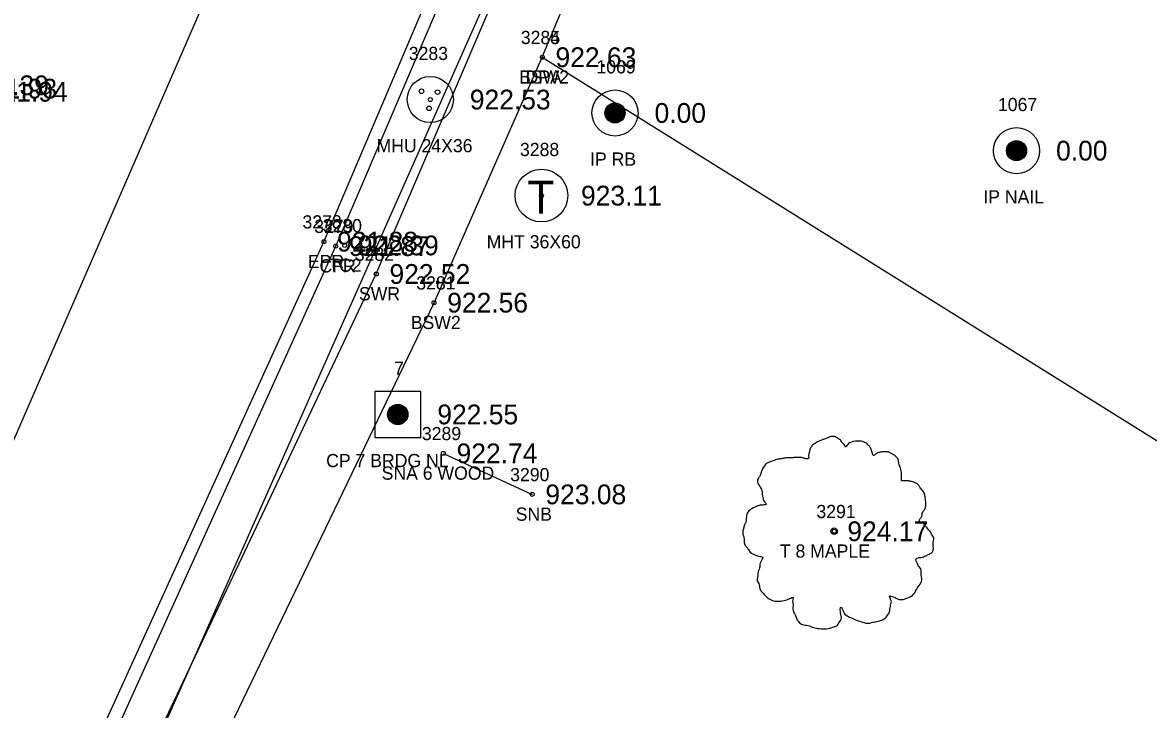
# Model space of a CAD drawing. Extents: x 1575382 to 1578175, y 1099175 to 1101955.
# Drawn here: x 1577123.6 to 1577209, y 1100815.8 to 1100867.9 of the extents above; entities that cross this region are included whole.
import ezdxf

# ---------------------------------------------------------------- set-up
doc = ezdxf.new("R2010")
doc.units = 0
for name, color, linetype in [('RD_EX_BldgApp', 7, 'Continuous'), ('RD_EX_BldgApp_txCode', 7, 'Continuous'), ('RD_EX_Conc', 7, 'Continuous'), ('RD_EX_Conc_txCode', 7, 'Continuous'), ('RD_EX_DR_Inlet', 7, 'Continuous'), ('RD_EX_DR_Pipe', 7, 'Continuous'), ('RD_EX_Driveway', 7, 'Continuous'), ('RD_EX_Driveway_txCode', 7, 'Continuous'), ('RD_EX_DV_Prop_txCode', 7, 'Continuous'), ('RD_EX_DV_PropPin', 7, 'Continuous'), ('RD_EX_Road', 7, 'Continuous'), ('RD_EX_Road_txCode', 7, 'Continuous'), ('RD_EX_SU_Telecom', 7, 'Continuous'), ('RD_EX_TX_BldgApp_ELEV', 7, 'Continuous'), ('RD_EX_TX_Conc_ELEV', 7, 'Continuous'), ('RD_EX_TX_Driveway_ELEV', 7, 'Continuous'), ('RD_EX_TX_DV_Prop_ELEV', 7, 'Continuous'), ('RD_EX_TX_Road_ELEV', 7, 'Continuous'), ('RD_EX_TX_UT_ELEV', 7, 'Continuous'), ('RD_EX_TX_VEG_ELEV', 7, 'Continuous'), ('RD_EX_UT_txCode', 7, 'Continuous'), ('RD_EX_VEG', 7, 'Continuous'), ('RD_EX_VEG_txCode', 7, 'Continuous'), ('RD_HC_Cl', 7, 'Continuous'), ('RD_HC_Survey', 7, 'Continuous'), ('RD_HC_Survey_ELEV', 7, 'Continuous'), ('RD_HC_Survey_txCode', 7, 'Continuous'), ('RD_SMD_Locator', 7, 'Continuous')]:
    doc.layers.add(name, color=color, linetype=linetype)

msp = doc.modelspace()

# ---------------------------------------------------------------- linework, layer by layer
at = {"layer": 'RD_EX_BldgApp'}
msp.add_line((1577155.536, 1100835.188), (1577162.275, 1100832.075), dxfattribs=at)
at = {"layer": 'RD_EX_Conc'}
for points in [[(1577055.154, 1100662.638), (1577085.172, 1100716.01), (1577085.172, 1100716.01), (1577107.371, 1100755.865), (1577118.9, 1100776.662), (1577132.782, 1100800.808), (1577154.825, 1100846.618), (1577163.043, 1100865.238), (1577174.665, 1100893.053), (1577197.436, 1100946.62), (1577213.904, 1100984.916), (1577231.037, 1101024.713)], [(1577129.98, 1100812.481), (1577147.365, 1100850.909), (1577167.052, 1100896.938), (1577173.888, 1100913.381)], [(1577132.717, 1100811.321), (1577150.445, 1100848.795), (1577170.285, 1100895.209), (1577174.895, 1100906.424), (1577174.458, 1100913.152)]]:
    msp.add_lwpolyline(points, dxfattribs=at)
at = {"layer": 'RD_EX_DR_Inlet'}
for centre, radius in [((1577154.541, 1100862.027), 1.75), ((1577153.876, 1100862.657), 0.175), ((1577155.1, 1100862.587), 0.175), ((1577154.453, 1100861.363), 0.175)]:
    msp.add_circle(centre, radius, dxfattribs=at)
at = {"layer": 'RD_EX_DR_Pipe'}
msp.add_lwpolyline([(1577139.994, 1100787.337), (1577129.779, 1100804.197), (1577129.779, 1100804.197), (1577232.824, 1101036.463), (1577232.824, 1101036.463), (1577240.152, 1101052.982)], dxfattribs=at)
at = {"layer": 'RD_EX_Driveway'}
msp.add_line((1577163.043, 1100865.238), (1577213.245, 1100833.931), dxfattribs=at)
at = {"layer": 'RD_EX_DV_PropPin'}
for p, q in [((1577167.823, 1100860.815), (1577167.823, 1100861.207)), ((1577167.858, 1100860.713), (1577167.858, 1100861.309)), ((1577167.893, 1100860.641), (1577167.893, 1100861.38)), ((1577167.928, 1100860.584), (1577167.928, 1100861.437)), ((1577167.963, 1100860.537), (1577167.963, 1100861.485)), ((1577167.998, 1100860.496), (1577167.998, 1100861.526)), ((1577168.033, 1100860.46), (1577168.033, 1100861.561)), ((1577168.068, 1100860.429), (1577168.068, 1100861.593)), ((1577168.103, 1100860.401), (1577168.103, 1100861.621)), ((1577168.138, 1100860.376), (1577168.138, 1100861.645)), ((1577168.173, 1100860.354), (1577168.173, 1100861.667)), ((1577168.208, 1100860.335), (1577168.208, 1100861.686)), ((1577168.243, 1100860.318), (1577168.243, 1100861.703)), ((1577168.278, 1100860.303), (1577168.278, 1100861.718)), ((1577168.313, 1100860.29), (1577168.313, 1100861.731)), ((1577168.348, 1100860.279), (1577168.348, 1100861.742)), ((1577168.384, 1100860.27), (1577168.384, 1100861.751)), ((1577168.419, 1100860.263), (1577168.419, 1100861.759)), ((1577168.454, 1100860.257), (1577168.454, 1100861.764)), ((1577168.489, 1100860.253), (1577168.489, 1100861.768)), ((1577168.524, 1100860.25), (1577168.524, 1100861.771)), ((1577168.559, 1100860.25), (1577168.559, 1100861.772)), ((1577168.594, 1100860.25), (1577168.594, 1100861.771)), ((1577168.629, 1100860.253), (1577168.629, 1100861.768)), ((1577168.664, 1100860.257), (1577168.664, 1100861.764)), ((1577168.699, 1100860.263), (1577168.699, 1100861.759)), ((1577168.734, 1100860.27), (1577168.734, 1100861.751)), ((1577168.769, 1100860.279), (1577168.769, 1100861.742)), ((1577168.804, 1100860.29), (1577168.804, 1100861.731)), ((1577168.839, 1100860.303), (1577168.839, 1100861.718)), ((1577168.874, 1100860.318), (1577168.874, 1100861.703)), ((1577168.909, 1100860.335), (1577168.909, 1100861.686)), ((1577168.944, 1100860.354), (1577168.944, 1100861.667)), ((1577168.979, 1100860.376), (1577168.979, 1100861.645)), ((1577169.014, 1100860.401), (1577169.014, 1100861.621)), ((1577169.049, 1100860.429), (1577169.049, 1100861.593)), ((1577169.084, 1100860.46), (1577169.084, 1100861.561)), ((1577169.119, 1100860.496), (1577169.119, 1100861.526)), ((1577169.154, 1100860.537), (1577169.154, 1100861.485)), ((1577169.189, 1100860.584), (1577169.189, 1100861.437)), ((1577169.224, 1100860.641), (1577169.224, 1100861.38)), ((1577169.259, 1100860.713), (1577169.259, 1100861.309)), ((1577169.294, 1100860.815), (1577169.294, 1100861.207)), ((1577198.325, 1100857.852), (1577198.325, 1100858.447)), ((1577198.36, 1100857.78), (1577198.36, 1100858.519)), ((1577198.395, 1100857.723), (1577198.395, 1100858.576)), ((1577198.43, 1100857.675), (1577198.43, 1100858.624)), ((1577198.465, 1100857.634), (1577198.465, 1100858.665)), ((1577198.5, 1100857.599), (1577198.5, 1100858.7)), ((1577198.535, 1100857.567), (1577198.535, 1100858.732)), ((1577198.57, 1100857.54), (1577198.57, 1100858.759)), ((1577198.605, 1100857.515), (1577198.605, 1100858.784)), ((1577198.64, 1100857.493), (1577198.64, 1100858.806)), ((1577198.675, 1100857.474), (1577198.675, 1100858.825)), ((1577198.71, 1100857.457), (1577198.71, 1100858.842)), ((1577198.745, 1100857.442), (1577198.745, 1100858.857)), ((1577198.78, 1100857.429), (1577198.78, 1100858.87)), ((1577198.815, 1100857.418), (1577198.815, 1100858.881)), ((1577198.851, 1100857.409), (1577198.851, 1100858.89)), ((1577198.886, 1100857.401), (1577198.886, 1100858.898)), ((1577198.921, 1100857.396), (1577198.921, 1100858.903)), ((1577198.956, 1100857.392), (1577198.956, 1100858.907)), ((1577198.991, 1100857.389), (1577198.991, 1100858.91)), ((1577199.026, 1100857.388), (1577199.026, 1100858.911)), ((1577199.061, 1100857.389), (1577199.061, 1100858.91)), ((1577199.096, 1100857.392), (1577199.096, 1100858.907)), ((1577199.131, 1100857.396), (1577199.131, 1100858.903)), ((1577199.166, 1100857.401), (1577199.166, 1100858.898)), ((1577199.201, 1100857.409), (1577199.201, 1100858.89)), ((1577199.236, 1100857.418), (1577199.236, 1100858.881)), ((1577199.271, 1100857.429), (1577199.271, 1100858.87)), ((1577199.306, 1100857.442), (1577199.306, 1100858.857)), ((1577199.341, 1100857.457), (1577199.341, 1100858.842)), ((1577199.376, 1100857.474), (1577199.376, 1100858.825)), ((1577199.411, 1100857.493), (1577199.411, 1100858.806)), ((1577199.446, 1100857.515), (1577199.446, 1100858.784)), ((1577199.481, 1100857.54), (1577199.481, 1100858.759)), ((1577199.516, 1100857.567), (1577199.516, 1100858.732)), ((1577199.551, 1100857.599), (1577199.551, 1100858.7)), ((1577199.586, 1100857.634), (1577199.586, 1100858.665)), ((1577199.621, 1100857.675), (1577199.621, 1100858.624)), ((1577199.656, 1100857.723), (1577199.656, 1100858.576)), ((1577199.691, 1100857.78), (1577199.691, 1100858.519)), ((1577199.726, 1100857.852), (1577199.726, 1100858.447)), ((1577198.29, 1100857.953), (1577198.29, 1100858.346)), ((1577199.761, 1100857.953), (1577199.761, 1100858.346))]:
    msp.add_line(p, q, dxfattribs=at)
for centre, radius in [((1577168.559, 1100861.011), 1.75), ((1577168.559, 1100861.011), 0.761), ((1577199.026, 1100858.149), 1.75), ((1577199.026, 1100858.149), 0.761)]:
    msp.add_circle(centre, radius, dxfattribs=at)
at = {"layer": 'RD_EX_Road'}
msp.add_lwpolyline([(1577078.765, 1100718.331), (1577101.643, 1100758.923), (1577113.339, 1100780.089), (1577125.29, 1100804.69), (1577146.474, 1100851.246), (1577166.057, 1100897.319), (1577205.167, 1100988.676), (1577222.285, 1101028.955), (1577224.552, 1101032.022), (1577228.298, 1101034.471), (1577233.178, 1101036.099), (1577233.178, 1101036.099), (1577237.423, 1101035.839), (1577245.428, 1101032.846), (1577248.283, 1101031.553), (1577256.851, 1101026.156), (1577298.2, 1100997.596), (1577319.207, 1100982.295), (1577334.075, 1100971.377)], dxfattribs=at)
at = {"layer": 'RD_EX_SU_Telecom'}
msp.add_circle((1577162.978, 1100854.739), 2, dxfattribs=at)
at = {"layer": 'RD_EX_VEG'}
for centre, radius in [((1577185.189, 1100829.275), 0.25), ((1577185.176, 1100829.256), 0.0001)]:
    msp.add_circle(centre, radius, dxfattribs=at)
for points in [[(1577185.32, 1100836.442), (1577185.021, 1100836.467), (1577184.696, 1100836.367), (1577184.446, 1100836.267), (1577184.221, 1100836.192), (1577183.996, 1100836.092), (1577183.696, 1100835.917), (1577183.471, 1100835.717), (1577183.346, 1100835.468), (1577183.296, 1100835.243), (1577183.246, 1100834.968), (1577183.246, 1100834.793), (1577183.121, 1100834.768), (1577182.971, 1100834.793), (1577182.722, 1100834.868), (1577182.472, 1100834.868), (1577182.222, 1100834.868), (1577181.872, 1100834.843), (1577181.522, 1100834.843), (1577181.247, 1100834.793), (1577180.922, 1100834.743), (1577180.548, 1100834.618), (1577180.198, 1100834.493), (1577179.898, 1100834.243), (1577179.648, 1100833.768), (1577179.523, 1100833.418), (1577179.373, 1100833.169), (1577179.523, 1100832.719), (1577179.698, 1100832.369), (1577179.723, 1100832.169), (1577179.798, 1100831.744), (1577179.898, 1100831.519), (1577180.023, 1100831.319), (1577179.948, 1100831.294), (1577179.573, 1100831.244), (1577179.273, 1100831.144), (1577178.848, 1100830.92), (1577178.623, 1100830.695), (1577178.523, 1100830.37), (1577178.498, 1100830.02), (1577178.399, 1100829.82), (1577178.324, 1100829.545), (1577178.299, 1100829.47), (1577178.249, 1100829.145), (1577178.349, 1100828.695), (1577178.374, 1100828.346), (1577178.498, 1100828.121), (1577178.648, 1100827.946), (1577178.823, 1100827.696), (1577179.223, 1100827.471), (1577179.548, 1100827.371), (1577179.748, 1100827.346), (1577179.573, 1100826.846), (1577179.523, 1100826.496), (1577179.398, 1100826.097), (1577179.398, 1100826.022), (1577179.348, 1100825.547), (1577179.498, 1100825.222), (1577179.573, 1100824.847), (1577179.748, 1100824.622), (1577180.023, 1100824.322), (1577180.348, 1100824.098), (1577180.847, 1100823.973), (1577181.247, 1100823.998), (1577181.822, 1100824.172), (1577182.072, 1100824.247), (1577182.047, 1100824.073), (1577182.072, 1100823.698), (1577182.072, 1100823.273), (1577182.222, 1100822.948), (1577182.322, 1100822.673), (1577182.472, 1100822.423), (1577182.797, 1100822.198), (1577183.196, 1100822.123), (1577183.621, 1100821.973), (1577184.071, 1100821.898), (1577184.571, 1100821.873), (1577185.171, 1100822.023), (1577185.445, 1100822.148), (1577185.545, 1100822.323), (1577185.745, 1100822.698), (1577185.695, 1100822.923), (1577185.72, 1100823.523), (1577185.82, 1100823.348), (1577185.995, 1100822.998), (1577186.495, 1100822.698), (1577186.895, 1100822.523), (1577187.37, 1100822.373), (1577187.669, 1100822.298), (1577188.144, 1100822.373), (1577188.519, 1100822.448), (1577188.894, 1100822.573), (1577189.194, 1100822.848), (1577189.369, 1100823.123), (1577189.419, 1100823.398), (1577189.494, 1100823.773), (1577189.544, 1100823.948)], [(1577189.544, 1100823.948), (1577189.469, 1100824.123), (1577189.419, 1100824.372), (1577189.494, 1100824.347), (1577189.669, 1100824.297), (1577189.943, 1100824.172), (1577190.168, 1100824.098), (1577190.493, 1100824.123), (1577190.768, 1100824.222), (1577191.218, 1100824.497), (1577191.493, 1100824.972), (1577191.768, 1100825.372), (1577191.843, 1100825.697), (1577191.793, 1100825.922), (1577191.768, 1100826.421), (1577191.568, 1100826.671), (1577191.518, 1100826.796), (1577191.418, 1100827.196), (1577191.493, 1100827.246), (1577191.768, 1100827.296), (1577192.142, 1100827.421), (1577192.417, 1100827.546), (1577192.642, 1100827.721), (1577192.717, 1100827.946), (1577192.692, 1100828.346), (1577192.742, 1100828.745), (1577192.667, 1100828.895), (1577192.567, 1100829.045), (1577192.492, 1100829.245), (1577192.342, 1100829.395), (1577192.242, 1100829.545), (1577192.142, 1100829.645), (1577192.018, 1100829.795), (1577191.843, 1100829.92), (1577191.693, 1100829.97), (1577191.643, 1100830.12), (1577191.793, 1100830.32), (1577191.843, 1100830.42), (1577191.868, 1100830.645), (1577192.093, 1100830.994), (1577192.142, 1100831.394), (1577192.093, 1100831.819), (1577192.043, 1100832.094), (1577191.893, 1100832.369), (1577191.693, 1100832.619), (1577191.568, 1100832.794), (1577191.393, 1100832.919), (1577191.068, 1100833.044), (1577190.818, 1100833.094), (1577190.468, 1100833.094), (1577190.268, 1100833.144), (1577190.293, 1100833.194), (1577190.293, 1100833.343), (1577190.293, 1100833.618), (1577190.218, 1100834.068), (1577190.068, 1100834.568), (1577190.068, 1100834.593), (1577189.968, 1100834.843), (1577189.744, 1100835.043), (1577189.569, 1100835.143), (1577189.369, 1100835.268), (1577189.119, 1100835.293), (1577188.819, 1100835.293), (1577188.544, 1100835.243), (1577188.344, 1100835.143), (1577188.169, 1100835.018), (1577188.094, 1100835.168), (1577187.994, 1100835.468), (1577187.944, 1100835.617), (1577187.794, 1100835.792), (1577187.57, 1100835.992), (1577187.12, 1100836.117), (1577186.495, 1100836.042), (1577186.195, 1100835.842), (1577186.045, 1100835.667), (1577185.995, 1100835.792), (1577185.795, 1100835.992), (1577185.695, 1100836.167), (1577185.52, 1100836.292), (1577185.37, 1100836.392), (1577185.27, 1100836.442)]]:
    msp.add_spline(points, degree=3, dxfattribs=at)
at = {"layer": 'RD_HC_Cl'}
msp.add_line((1577114.032, 1100815.757), (1577364.891, 1101392.08), dxfattribs=at)
at = {"layer": 'RD_HC_Survey'}
for p, q in [((1577151.597, 1100837.535), (1577151.597, 1100838.744)), ((1577151.622, 1100837.516), (1577151.622, 1100838.762)), ((1577151.647, 1100837.499), (1577151.647, 1100838.779)), ((1577151.672, 1100837.483), (1577151.672, 1100838.795)), ((1577151.696, 1100837.468), (1577151.696, 1100838.81)), ((1577151.721, 1100837.455), (1577151.721, 1100838.823)), ((1577151.746, 1100837.443), (1577151.746, 1100838.835)), ((1577151.771, 1100837.432), (1577151.771, 1100838.846)), ((1577151.795, 1100837.422), (1577151.795, 1100838.857)), ((1577151.82, 1100837.413), (1577151.82, 1100838.866)), ((1577151.845, 1100837.404), (1577151.845, 1100838.874)), ((1577151.87, 1100837.397), (1577151.87, 1100838.881)), ((1577151.894, 1100837.391), (1577151.894, 1100838.887)), ((1577151.919, 1100837.385), (1577151.919, 1100838.893)), ((1577151.944, 1100837.381), (1577151.944, 1100838.898)), ((1577151.969, 1100837.377), (1577151.969, 1100838.901)), ((1577151.993, 1100837.374), (1577151.993, 1100838.904)), ((1577152.018, 1100837.372), (1577152.018, 1100838.907)), ((1577152.043, 1100837.37), (1577152.043, 1100838.908)), ((1577152.068, 1100837.37), (1577152.068, 1100838.909)), ((1577152.092, 1100837.37), (1577152.092, 1100838.908)), ((1577152.117, 1100837.371), (1577152.117, 1100838.907)), ((1577152.142, 1100837.373), (1577152.142, 1100838.906)), ((1577152.167, 1100837.375), (1577152.167, 1100838.903)), ((1577152.191, 1100837.379), (1577152.191, 1100838.9)), ((1577152.216, 1100837.383), (1577152.216, 1100838.895)), ((1577152.241, 1100837.388), (1577152.241, 1100838.89)), ((1577152.266, 1100837.394), (1577152.266, 1100838.884)), ((1577152.29, 1100837.401), (1577152.29, 1100838.877)), ((1577152.315, 1100837.409), (1577152.315, 1100838.87)), ((1577152.34, 1100837.417), (1577152.34, 1100838.861)), ((1577152.365, 1100837.427), (1577152.365, 1100838.851)), ((1577152.389, 1100837.437), (1577152.389, 1100838.841)), ((1577152.414, 1100837.449), (1577152.414, 1100838.829)), ((1577152.439, 1100837.462), (1577152.439, 1100838.816)), ((1577152.464, 1100837.476), (1577152.464, 1100838.802)), ((1577152.488, 1100837.491), (1577152.488, 1100838.787)), ((1577152.513, 1100837.508), (1577152.513, 1100838.771)), ((1577152.538, 1100837.526), (1577152.538, 1100838.753)), ((1577151.325, 1100837.96), (1577151.325, 1100838.318)), ((1577151.35, 1100837.877), (1577151.35, 1100838.401)), ((1577151.375, 1100837.817), (1577151.375, 1100838.461)), ((1577151.399, 1100837.768), (1577151.399, 1100838.51)), ((1577151.424, 1100837.726), (1577151.424, 1100838.552)), ((1577151.449, 1100837.69), (1577151.449, 1100838.589)), ((1577151.474, 1100837.657), (1577151.474, 1100838.621)), ((1577151.498, 1100837.628), (1577151.498, 1100838.65)), ((1577151.523, 1100837.601), (1577151.523, 1100838.677)), ((1577151.548, 1100837.577), (1577151.548, 1100838.701)), ((1577151.573, 1100837.555), (1577151.573, 1100838.723)), ((1577152.563, 1100837.545), (1577152.563, 1100838.733)), ((1577152.587, 1100837.566), (1577152.587, 1100838.712)), ((1577152.612, 1100837.59), (1577152.612, 1100838.689)), ((1577152.637, 1100837.615), (1577152.637, 1100838.663)), ((1577152.662, 1100837.643), (1577152.662, 1100838.635)), ((1577152.686, 1100837.674), (1577152.686, 1100838.604)), ((1577152.711, 1100837.708), (1577152.711, 1100838.57)), ((1577152.736, 1100837.747), (1577152.736, 1100838.531)), ((1577152.761, 1100837.793), (1577152.761, 1100838.486)), ((1577152.785, 1100837.847), (1577152.785, 1100838.431)), ((1577152.81, 1100837.916), (1577152.81, 1100838.362)), ((1577152.835, 1100838.027), (1577152.835, 1100838.251))]:
    msp.add_line(p, q, dxfattribs=at)
msp.add_lwpolyline([(1577153.824, 1100839.889), (1577150.324, 1100839.889), (1577150.324, 1100836.389), (1577153.824, 1100836.389)], close=True, dxfattribs=at)
msp.add_circle((1577152.074, 1100838.139), 0.769, dxfattribs=at)
at = {"layer": 'RD_SMD_Locator'}
for centre in [(1577163.043, 1100865.238), (1577163.043, 1100865.238), (1577154.541, 1100862.027), (1577168.559, 1100861.011), (1577199.026, 1100858.149), (1577162.978, 1100854.739), (1577146.474, 1100851.246), (1577147.365, 1100850.909), (1577148.049, 1100850.961), (1577150.445, 1100848.795), (1577154.825, 1100846.618), (1577152.074, 1100838.139), (1577155.536, 1100835.188), (1577162.275, 1100832.075), (1577185.189, 1100829.275)]:
    msp.add_circle(centre, 0.15, dxfattribs=at)

# ---------------------------------------------------------------- texts
at = {"layer": 'RD_EX_BldgApp_txCode'}
for s, p in [('3289', (1577153.906, 1100836.188)), ('SNA 6 WOOD', (1577150.851, 1100833.188)), ('3290', (1577160.605, 1100833.075)), ('SNB', (1577161.023, 1100830.075))]:
    msp.add_text(s, height=1, dxfattribs=at).set_placement(p)
at = {"layer": 'RD_EX_Conc_txCode'}
for s, p in [('3284', (1577161.413, 1100866.238)), ('BSW2', (1577161.28, 1100863.238)), ('3279', (1577145.735, 1100851.909)), ('3280', (1577146.38, 1100851.961)), ('3282', (1577148.815, 1100849.795)), ('CFR', (1577146.136, 1100848.909)), ('TC2', (1577146.805, 1100848.961)), ('3281', (1577153.479, 1100847.618)), ('SWR', (1577149.13, 1100846.795)), ('BSW2', (1577153.061, 1100844.618))]:
    msp.add_text(s, height=1, dxfattribs=at).set_placement(p)
at = {"layer": 'RD_EX_Driveway_txCode'}
for s, p in [('3285', (1577161.413, 1100866.238)), ('DPA', (1577161.776, 1100863.238))]:
    msp.add_text(s, height=1, dxfattribs=at).set_placement(p)
at = {"layer": 'RD_EX_DV_Prop_txCode'}
for s, p in [('1069', (1577167.149, 1100864.011)), ('1067', (1577197.616, 1100861.15)), ('IP RB', (1577166.669, 1100857.011)), ('IP NAIL', (1577196.506, 1100854.15))]:
    msp.add_text(s, height=1, dxfattribs=at).set_placement(p)
at = {"layer": 'RD_EX_Road_txCode'}
for s, p in [('3278', (1577144.844, 1100852.246)), ('EPR', (1577145.245, 1100849.246))]:
    msp.add_text(s, height=1, dxfattribs=at).set_placement(p)
at = {"layer": 'RD_EX_SU_Telecom'}
msp.add_text('T', height=2.5, dxfattribs=at).set_placement((1577161.918, 1100853.366))
at = {"layer": 'RD_EX_TX_BldgApp_ELEV'}
for s, p in [('922.74', (1577156.536, 1100834.438)), ('923.08', (1577163.275, 1100831.325))]:
    msp.add_text(s, height=1.5, dxfattribs=at).set_placement(p)
at = {"layer": 'RD_EX_TX_Conc_ELEV'}
for s, p in [('922.63', (1577164.043, 1100864.488)), ('922.39', (1577119.468, 1100862.357)), ('921.93', (1577120.094, 1100862.104)), ('921.87', (1577148.365, 1100850.159)), ('922.39', (1577149.049, 1100850.211)), ('922.52', (1577151.445, 1100848.045)), ('922.56', (1577155.825, 1100845.868))]:
    msp.add_text(s, height=1.5, dxfattribs=at).set_placement(p)
at = {"layer": 'RD_EX_TX_Driveway_ELEV'}
msp.add_text('922.63', height=1.5, dxfattribs=at).set_placement((1577164.043, 1100864.488))
at = {"layer": 'RD_EX_TX_DV_Prop_ELEV'}
for p in [(1577171.559, 1100860.261), (1577202.026, 1100857.4)]:
    msp.add_text('0.00', height=1.5, dxfattribs=at).set_placement(p)
at = {"layer": 'RD_EX_TX_Road_ELEV'}
for s, p in [('921.94', (1577120.895, 1100861.869)), ('921.88', (1577147.474, 1100850.496))]:
    msp.add_text(s, height=1.5, dxfattribs=at).set_placement(p)
at = {"layer": 'RD_EX_TX_UT_ELEV'}
for s, p in [('922.53', (1577157.541, 1100861.277)), ('923.11', (1577165.978, 1100853.989))]:
    msp.add_text(s, height=1.5, dxfattribs=at).set_placement(p)
at = {"layer": 'RD_EX_TX_VEG_ELEV'}
msp.add_text('924.17', height=1.5, dxfattribs=at).set_placement((1577186.189, 1100828.525))
at = {"layer": 'RD_EX_UT_txCode'}
for s, p in [('3283', (1577152.911, 1100865.027)), ('MHU 24X36', (1577150.462, 1100858.027)), ('3288', (1577161.348, 1100857.739)), ('MHT 36X60', (1577158.821, 1100850.739))]:
    msp.add_text(s, height=1, dxfattribs=at).set_placement(p)
at = {"layer": 'RD_EX_VEG_txCode'}
for s, p in [('3291', (1577183.842, 1100830.275)), ('T 8 MAPLE', (1577181.066, 1100827.275))]:
    msp.add_text(s, height=1, dxfattribs=at).set_placement(p)
at = {"layer": 'RD_HC_Survey_ELEV'}
msp.add_text('922.55', height=1.5, dxfattribs=at).set_placement((1577155.074, 1100837.389))
at = {"layer": 'RD_HC_Survey_txCode'}
for s, p in [('7', (1577151.79, 1100841.139)), ('CP 7 BRDG NL', (1577146.641, 1100834.139))]:
    msp.add_text(s, height=1, dxfattribs=at).set_placement(p)

doc.saveas('drawing.dxf')
